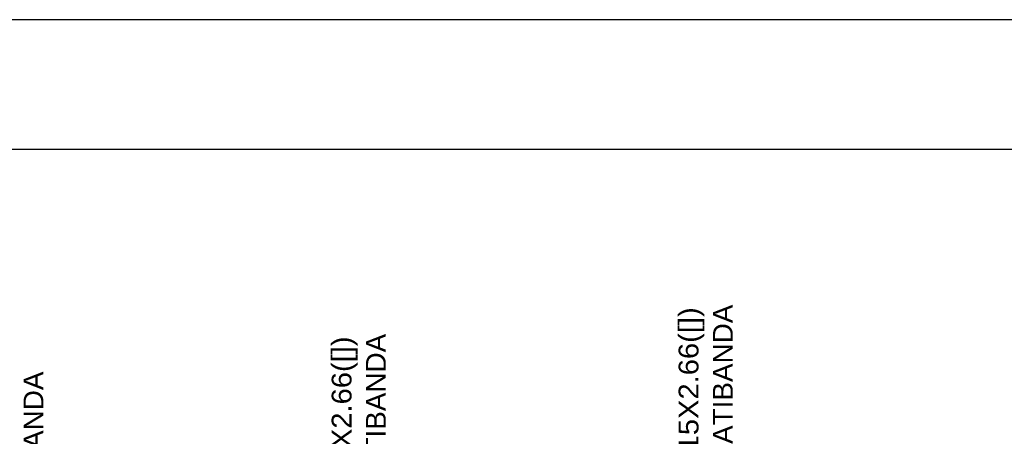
# Model space of a CAD drawing. Header units: millimetres. Extents: x 10 to 1250, y -62 to 528.
# Tile 453 of 656: x 441.72 to 449.32, y 524.69 to 527.91. Entities that reach past the tile are written whole.
import ezdxf
from ezdxf.enums import TextEntityAlignment as Align

# ---------------------------------------------------------------- set-up
doc = ezdxf.new("R2010")
doc.units = ezdxf.units.MM
doc.header["$LTSCALE"] = 0.05
doc.layers.add('FOLHA_PADRÃO', color=7, linetype='Continuous')
doc.layers.add('REFERENCIA_DAS_BARRAS', color=2, linetype='Continuous', lineweight=9)
doc.styles.add('CYPETXT', font='arial.ttf', dxfattribs={"height": 0.2})

# ---------------------------------------------------------------- blocks, each defined once
blk = doc.blocks.new('A1EST. 1500')
at = {"layer": 'FOLHA_PADRÃO', "color": 1, "linetype": 'Continuous'}
blk.add_line((150.008, 59.4001), (0, 59.4001), dxfattribs=at)
at = {"layer": 'FOLHA_PADRÃO', "color": 6, "linetype": 'Continuous'}
blk.add_lwpolyline([(149, 58.4001), (149, 1), (1, 1), (1, 58.4001), (149, 58.4001)], dxfattribs=at)

msp = doc.modelspace()

# ---------------------------------------------------------------- block references
msp.add_blockref('A1EST. 1500', (324.5774, 468.508))

# ---------------------------------------------------------------- texts
at = {"layer": 'REFERENCIA_DAS_BARRAS', "style": 'CYPETXT'}
for s, width, p, p2 in [('PILARETE PLATIBANDA', 1.005145, (447.2263, 523.2643), (447.2263, 525.7056)), ('2xC75X40X15X2.66([])', 1.050983, (446.9614, 523.3699), (446.9614, 525.6851)), ('PILARETE PLATIBANDA', 1.005145, (444.5474, 523.0389), (444.5474, 525.4802)), ('2xC75X40X15X2.66([])', 1.050983, (444.2826, 523.1445), (444.2826, 525.4597)), ('PILARETE PLATIBANDA', 1.005145, (441.9033, 522.7472), (441.9033, 525.1884))]:
    msp.add_text(s, height=0.153333, rotation=90, dxfattribs=dict(at, width=width)).set_placement(p, p2, align=Align.FIT)

doc.saveas('drawing.dxf')
